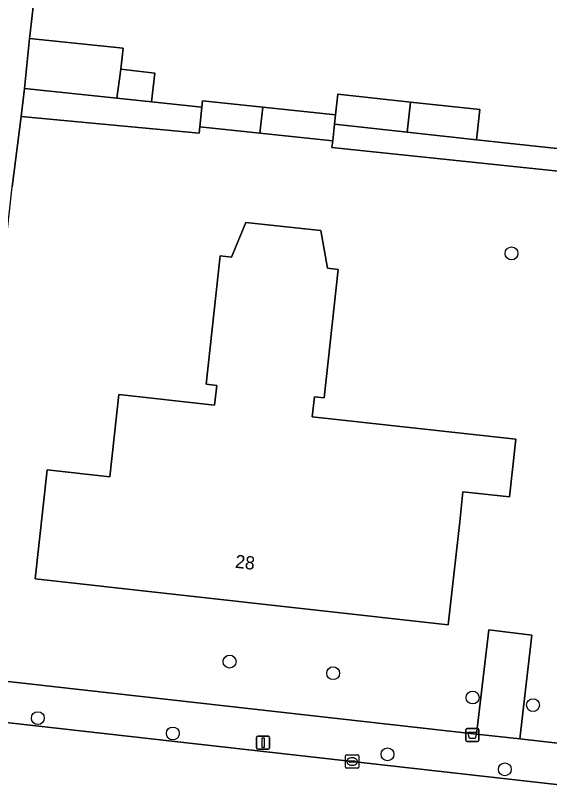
# Model space of a CAD drawing. Extents: x 161928 to 163071, y 386474 to 387428.
# Drawn here: x 162450.7 to 162491.3, y 386954.8 to 387013 of the extents above; entities that cross this region are included whole.
import ezdxf

# ---------------------------------------------------------------- set-up
doc = ezdxf.new("R2010")
doc.units = 0
for name, color, linetype in [('IMGEO_Afvalbak', 7, 'Continuous'), ('IMGEO_Boom', 7, 'Continuous'), ('IMGEO_Erf', 7, 'Continuous'), ('IMGEO_Kolk', 7, 'Continuous'), ('IMGEO_Lichtmast', 7, 'Continuous'), ('IMGEO_Muur', 7, 'Continuous'), ('IMGEO_Pand', 7, 'Continuous'), ('IMGEO_Pand_nummerreeks', 7, 'Continuous'), ('IMGEO_Rijbaan_lokaal_gesloten', 7, 'Continuous'), ('IMGEO_Voetpad_open', 7, 'Continuous')]:
    doc.layers.add(name, color=color, linetype=linetype)

msp = doc.modelspace()

# ---------------------------------------------------------------- linework, layer by layer
at = {"layer": 'IMGEO_Afvalbak'}
for p, q in [((162484.934, 386957.951), (162484.934, 386958.751)), ((162484.934, 386958.751), (162484.934, 386957.951)), ((162485.034, 386958.851), (162485.824, 386958.851)), ((162485.824, 386958.851), (162485.034, 386958.851)), ((162485.924, 386958.751), (162485.924, 386957.951)), ((162485.924, 386957.951), (162485.924, 386958.751)), ((162485.824, 386957.851), (162485.034, 386957.851)), ((162485.034, 386957.851), (162485.824, 386957.851))]:
    msp.add_line(p, q, dxfattribs=at)
msp.add_lwpolyline([(162485.077, 386958.565), (162485.781, 386958.565), (162485.632, 386958.095), (162485.226, 386958.095), (162485.077, 386958.565)], dxfattribs=at)
for centre, start, end in [((162485.034, 386958.751), 90, 180), ((162485.034, 386958.751), 90, 180), ((162485.824, 386958.751), 0, 90), ((162485.824, 386958.751), 360, 90), ((162485.034, 386957.951), 180, 270), ((162485.034, 386957.951), 180, 270), ((162485.824, 386957.951), 270, 0), ((162485.824, 386957.951), 270, 0)]:
    msp.add_arc(centre, 0.1, start, end, dxfattribs=at)
at = {"layer": 'IMGEO_Boom'}
for centre in [(162488.405, 386994.944), (162466.999, 386963.929), (162474.862, 386963.044), (162485.449, 386961.198), (162490.039, 386960.618), (162452.438, 386959.633), (162462.686, 386958.464), (162478.988, 386956.885), (162487.893, 386955.737)]:
    msp.add_circle(centre, 0.489, dxfattribs=at)
at = {"layer": 'IMGEO_Erf'}
for points in [[(162452.233, 387015.061), (162451.856, 387011.677), (162451.814, 387011.267), (162458.908, 387010.546), (162458.746, 387008.947), (162461.334, 387008.633), (162461.061, 387006.458), (162464.903, 387006.059), (162464.953, 387006.537), (162469.528, 387006.061), (162475.048, 387005.486), (162475.223, 387007.039), (162480.741, 387006.439), (162485.997, 387005.868), (162485.749, 387003.586), (162496.585, 387002.408), (162497.633, 387011.9), (162493.169, 387012.393), (162494.556, 387024.833)], [(162500.673, 387000.288), (162474.769, 387002.981), (162474.825, 387003.504), (162469.305, 387004.078), (162464.747, 387004.553), (162464.696, 387004.07), (162451.164, 387005.358), (162450.495, 387000)], [(162449.48, 386962.481), (162485.749, 386958.415), (162486.672, 386966.335), (162489.957, 386965.947), (162489.035, 386958.046), (162496.1, 386957.254), (162498.78, 386981.022), (162500.274, 386980.853), (162497.594, 386957.087), (162512.851, 386955.376), (162517.505, 386954.854)]]:
    msp.add_lwpolyline(points, dxfattribs=at)
msp.add_lwpolyline([(162488.739, 386980.826), (162488.255, 386976.438), (162484.72, 386976.828), (162484.468, 386974.539), (162483.606, 386966.712), (162452.229, 386970.218), (162453.142, 386978.5), (162457.91, 386977.975), (162458.599, 386984.225), (162465.86, 386983.425), (162466.024, 386984.916), (162465.219, 386985.005), (162466.293, 386994.75), (162467.155, 386994.655), (162468.225, 386997.302), (162473.195, 386996.755), (162473.926, 386996.674), (162474.426, 386993.813), (162475.249, 386993.723), (162474.174, 386983.97), (162473.439, 386984.051), (162473.272, 386982.531)], close=True, dxfattribs=at)
at = {"layer": 'IMGEO_Kolk'}
for p, q in [((162475.804, 386955.908), (162475.804, 386956.76)), ((162475.879, 386956.834), (162476.731, 386956.834)), ((162476.292, 386956.614), (162476.317, 386956.614)), ((162476.805, 386956.76), (162476.805, 386955.908)), ((162476.063, 386956.328), (162476.063, 386956.34)), ((162476.501, 386956.291), (162476.103, 386956.291)), ((162476.106, 386956.377), (162476.504, 386956.377)), ((162476.315, 386956.054), (162476.29, 386956.054)), ((162476.547, 386956.34), (162476.547, 386956.328)), ((162476.731, 386955.834), (162475.879, 386955.834))]:
    msp.add_line(p, q, dxfattribs=at)
for points in [[(162475.804, 386955.908), (162475.804, 386956.76)], [(162475.879, 386956.834), (162476.731, 386956.834)], [(162476.805, 386956.76), (162476.805, 386955.908)], [(162476.731, 386955.834), (162475.879, 386955.834)]]:
    msp.add_lwpolyline(points, dxfattribs=at)
for centre, radius, start, end in [((162475.881, 386956.758), 0.0765, 91.55205, 178.44795), ((162475.881, 386956.758), 0.0765, 91.55205, 178.44795), ((162476.729, 386956.758), 0.0765, 1.55205, 88.44795), ((162476.729, 386956.758), 0.0765, 1.55205, 88.44795), ((162476.103, 386956.337), 0.0403, 85.87752, 175.75265), ((162476.1, 386956.327), 0.0366, 178.93798, 274.71019), ((162476.504, 386956.334), 0.043, 264.86636, 352.45326), ((162476.508, 386956.339), 0.0386, 1.73085, 96.63898), ((162475.881, 386955.91), 0.0765, 181.55205, 268.44795), ((162475.881, 386955.91), 0.0765, 181.55205, 268.44795), ((162476.729, 386955.91), 0.0765, 271.55205, 358.44795), ((162476.729, 386955.91), 0.0765, 271.55205, 358.44795)]:
    msp.add_arc(centre, radius, start, end, dxfattribs=at)
for centre, major_axis, ratio, start_param, end_param in [((162476.291, 386956.334), (-0.387, 0.002), 0.722429, 4.712389, 7.853982), ((162476.316, 386956.334), (-0.39, 0.002), 0.717154, 1.570796, 4.712389)]:
    msp.add_ellipse(centre, major_axis=major_axis, ratio=ratio, start_param=start_param, end_param=end_param, dxfattribs=at)
at = {"layer": 'IMGEO_Lichtmast'}
for p, q in [((162469.05, 386957.368), (162469.05, 386958.168)), ((162469.05, 386958.168), (162469.05, 386957.368)), ((162469.15, 386958.268), (162469.94, 386958.268)), ((162469.94, 386958.268), (162469.15, 386958.268)), ((162470.04, 386958.168), (162470.04, 386957.368)), ((162470.04, 386957.368), (162470.04, 386958.168)), ((162469.94, 386957.268), (162469.15, 386957.268)), ((162469.15, 386957.268), (162469.94, 386957.268))]:
    msp.add_line(p, q, dxfattribs=at)
msp.add_lwpolyline([(162469.47, 386958.143), (162469.62, 386958.143), (162469.62, 386957.393), (162469.47, 386957.393), (162469.47, 386958.143)], dxfattribs=at)
for centre, start, end in [((162469.15, 386958.168), 90, 180), ((162469.15, 386958.168), 90, 180), ((162469.94, 386958.168), 0, 90), ((162469.94, 386958.168), 360, 90), ((162469.15, 386957.368), 180, 270), ((162469.15, 386957.368), 180, 270), ((162469.94, 386957.368), 270, 0), ((162469.94, 386957.368), 270, 0)]:
    msp.add_arc(centre, 0.1, start, end, dxfattribs=at)
at = {"layer": 'IMGEO_Muur'}
msp.add_lwpolyline([(162451.856, 387011.677), (162452.233, 387015.061)], dxfattribs=at)
at = {"layer": 'IMGEO_Pand'}
for points in [[(162458.908, 387010.546), (162451.814, 387011.267), (162451.428, 387007.469), (162458.432, 387006.734), (162458.746, 387008.947)], [(162458.432, 387006.734), (162461.061, 387006.458), (162461.334, 387008.633), (162458.746, 387008.947)], [(162480.485, 387004.159), (162480.741, 387006.439), (162475.223, 387007.039), (162475.048, 387005.486), (162474.966, 387004.758)], [(162469.528, 387006.061), (162464.953, 387006.537), (162464.903, 387006.059), (162464.747, 387004.553), (162469.305, 387004.078)], [(162480.741, 387006.439), (162480.485, 387004.159), (162485.749, 387003.586), (162485.997, 387005.868)], [(162469.528, 387006.061), (162469.305, 387004.078), (162474.825, 387003.504), (162474.966, 387004.758), (162475.048, 387005.486)], [(162468.225, 386997.302), (162467.155, 386994.655), (162466.293, 386994.75), (162465.219, 386985.005), (162466.024, 386984.916), (162465.86, 386983.425), (162458.599, 386984.225), (162457.91, 386977.975), (162453.142, 386978.5), (162452.229, 386970.218), (162483.606, 386966.712), (162484.468, 386974.539), (162484.72, 386976.828), (162488.255, 386976.438), (162488.739, 386980.826), (162473.272, 386982.531), (162473.439, 386984.051), (162474.174, 386983.97), (162475.249, 386993.723), (162474.426, 386993.813), (162473.926, 386996.674), (162473.195, 386996.755)]]:
    msp.add_lwpolyline(points, close=True, dxfattribs=at)
at = {"layer": 'IMGEO_Rijbaan_lokaal_gesloten'}
msp.add_lwpolyline([(162497.209, 386953.975), (162448.434, 386959.487), (162432.034, 386961.329), (162400.806, 386964.734), (162399.005, 386964.936), (162398.138, 386956.975), (162399.39, 386956.85), (162400.518, 386956.742), (162478.208, 386948.11), (162483.095, 386947.562), (162494.629, 386946.268), (162500, 386945.666), (162501.682, 386945.479), (162507.486, 386944.832), (162511.459, 386944.349), (162513.78, 386944.097), (162514.535, 386944.015), (162515.405, 386951.954), (162512.681, 386952.257), (162500.674, 386953.585), (162500, 386953.66)], close=True, dxfattribs=at)
at = {"layer": 'IMGEO_Voetpad_open'}
for points in [[(162446.697, 386965.539), (162450.495, 387000), (162451.164, 387005.358), (162451.428, 387007.469), (162451.814, 387011.267), (162451.856, 387011.677), (162452.233, 387015.061), (162452.625, 387018.51), (162453.365, 387024.947)], [(162489.035, 386958.046), (162485.749, 386958.415), (162449.48, 386962.481)], [(162448.434, 386959.487), (162497.209, 386953.975), (162500, 386953.66), (162500.674, 386953.585), (162512.681, 386952.257), (162515.405, 386951.954), (162518.266, 386951.638)], [(162517.505, 386954.854), (162512.851, 386955.376), (162497.594, 386957.087), (162496.1, 386957.254), (162489.035, 386958.046)]]:
    msp.add_lwpolyline(points, dxfattribs=at)
for points in [[(162499.634, 387011.679), (162497.633, 387011.9), (162496.585, 387002.408), (162485.749, 387003.586), (162480.485, 387004.159), (162474.966, 387004.758), (162474.825, 387003.504), (162474.769, 387002.981), (162500.673, 387000.288), (162500.413, 386997.908), (162500.051, 386994.699), (162500, 386994.248), (162499.813, 386992.588), (162502.043, 386992.337), (162502.343, 386994.854), (162502.964, 387000.285), (162503.135, 387001.781), (162502.891, 387001.811), (162500, 387002.155), (162498.601, 387002.322)], [(162464.903, 387006.059), (162461.061, 387006.458), (162458.432, 387006.734), (162451.428, 387007.469), (162451.164, 387005.358), (162464.696, 387004.07), (162464.747, 387004.553)], [(162486.672, 386966.335), (162485.749, 386958.415), (162489.035, 386958.046), (162489.957, 386965.947)]]:
    msp.add_lwpolyline(points, close=True, dxfattribs=at)

# ---------------------------------------------------------------- texts
at = {"layer": 'IMGEO_Pand_nummerreeks'}
msp.add_text('28', height=1, rotation=353.62434, dxfattribs=at).set_placement((162467.382, 386971.061))

doc.saveas('drawing.dxf')
